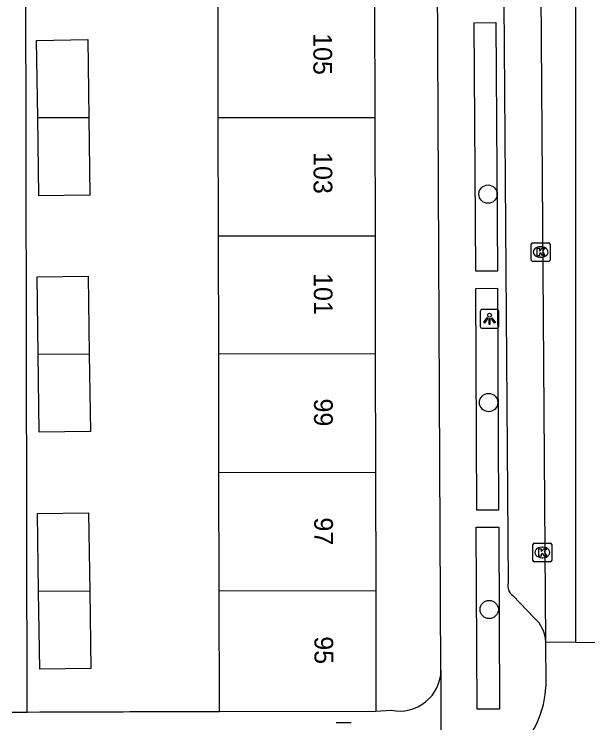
# Model space of a CAD drawing. Extents: x 160732 to 162105, y 387428 to 388479.
# Drawn here: x 161271.76 to 161302.41, y 388275.43 to 388313.31 of the extents above; entities that cross this region are included whole.
import ezdxf

# ---------------------------------------------------------------- set-up
doc = ezdxf.new("R2010")
doc.units = 0
for name, color, linetype in [('IMGEO_Boom', 7, 'Continuous'), ('IMGEO_Kolk', 7, 'Continuous'), ('IMGEO_Lichtpunt', 7, 'Continuous'), ('IMGEO_Muur', 7, 'Continuous'), ('IMGEO_Pand', 7, 'Continuous'), ('IMGEO_Pand_nummerreeks', 7, 'Continuous'), ('IMGEO_Rijbaan_lokaal_gesloten', 7, 'Continuous'), ('IMGEO_Rijbaan_lokaal_open', 7, 'Continuous'), ('IMGEO_Voetpad_open', 7, 'Continuous')]:
    doc.layers.add(name, color=color, linetype=linetype)

msp = doc.modelspace()

# ---------------------------------------------------------------- linework, layer by layer
at = {"layer": 'IMGEO_Boom'}
for centre in [(161297.082, 388303.692), (161297.112, 388292.551), (161297.142, 388281.487)]:
    msp.add_circle(centre, 0.489, dxfattribs=at)
at = {"layer": 'IMGEO_Kolk'}
for p, q in [((161299.467, 388301.097), (161300.319, 388301.097)), ((161299.392, 388300.171), (161299.392, 388301.023)), ((161299.88, 388300.877), (161299.905, 388300.877)), ((161300.393, 388301.023), (161300.393, 388300.171)), ((161299.903, 388300.317), (161299.878, 388300.317)), ((161300.319, 388300.097), (161299.467, 388300.097)), ((161299.481, 388284.11), (161299.481, 388284.962)), ((161299.556, 388285.036), (161300.408, 388285.036)), ((161299.969, 388284.816), (161299.994, 388284.816)), ((161300.482, 388284.962), (161300.482, 388284.11)), ((161300.408, 388284.036), (161299.556, 388284.036)), ((161299.992, 388284.256), (161299.967, 388284.256))]:
    msp.add_line(p, q, dxfattribs=at)
for points in [[(161299.467, 388301.097), (161300.319, 388301.097)], [(161299.392, 388300.171), (161299.392, 388301.023)], [(161299.713, 388300.797), (161299.836, 388300.797), (161299.836, 388300.646), (161299.966, 388300.797), (161300.13, 388300.797), (161299.984, 388300.646), (161300.137, 388300.397), (161299.985, 388300.397), (161299.9, 388300.561), (161299.836, 388300.494), (161299.836, 388300.397), (161299.713, 388300.397), (161299.713, 388300.797)], [(161300.393, 388301.023), (161300.393, 388300.171)], [(161300.319, 388300.097), (161299.467, 388300.097)], [(161299.481, 388284.11), (161299.481, 388284.962)], [(161299.556, 388285.036), (161300.408, 388285.036)], [(161300.482, 388284.962), (161300.482, 388284.11)], [(161299.802, 388284.736), (161299.925, 388284.736), (161299.925, 388284.585), (161300.055, 388284.736), (161300.219, 388284.736), (161300.073, 388284.585), (161300.226, 388284.336), (161300.074, 388284.336), (161299.989, 388284.5), (161299.925, 388284.433), (161299.925, 388284.336), (161299.802, 388284.336), (161299.802, 388284.736)], [(161300.408, 388284.036), (161299.556, 388284.036)]]:
    msp.add_lwpolyline(points, dxfattribs=at)
for centre, start, end in [((161299.469, 388301.021), 91.552, 178.448), ((161299.469, 388301.021), 91.552, 178.448), ((161300.317, 388301.021), 1.552, 88.448), ((161300.317, 388301.021), 1.552, 88.448), ((161299.469, 388300.173), 181.552, 268.448), ((161299.469, 388300.173), 181.552, 268.448), ((161300.317, 388300.173), 271.552, 358.448), ((161300.317, 388300.173), 271.552, 358.448), ((161299.558, 388284.96), 91.552, 178.448), ((161299.558, 388284.96), 91.552, 178.448), ((161300.406, 388284.96), 1.552, 88.448), ((161300.406, 388284.96), 1.552, 88.448), ((161299.558, 388284.112), 181.552, 268.448), ((161299.558, 388284.112), 181.552, 268.448), ((161300.406, 388284.112), 271.552, 358.448), ((161300.406, 388284.112), 271.552, 358.448)]:
    msp.add_arc(centre, 0.0765, start, end, dxfattribs=at)
for centre, major_axis, ratio, start_param, end_param in [((161299.879, 388300.597), (-0.387, 0.002), 0.722429, 4.712389, 7.853982), ((161299.904, 388300.597), (-0.39, 0.002), 0.717154, 1.570796, 4.712389), ((161299.968, 388284.536), (-0.387, 0.002), 0.722429, 4.712389, 7.853982), ((161299.993, 388284.536), (-0.39, 0.002), 0.717154, 1.570796, 4.712389)]:
    msp.add_ellipse(centre, major_axis=major_axis, ratio=ratio, start_param=start_param, end_param=end_param, dxfattribs=at)
at = {"layer": 'IMGEO_Lichtpunt'}
for p, q in [((161296.661, 388297.425), (161296.661, 388296.618)), ((161296.661, 388297.425), (161296.661, 388296.618)), ((161297.563, 388297.52), (161296.755, 388297.52)), ((161297.563, 388297.52), (161296.755, 388297.52)), ((161297.657, 388296.618), (161297.657, 388297.425)), ((161297.657, 388296.618), (161297.657, 388297.425)), ((161296.755, 388296.524), (161297.563, 388296.524)), ((161296.755, 388296.524), (161297.563, 388296.524)), ((161289.773, 388275.428), (161288.965, 388275.428)), ((161289.773, 388275.428), (161288.965, 388275.428))]:
    msp.add_line(p, q, dxfattribs=at)
for points in [[(161297.035, 388297.089), (161297.074, 388297.061), (161296.886, 388296.799), (161296.848, 388296.826), (161297.035, 388297.089)], [(161297.137, 388297.041), (161297.184, 388297.041), (161297.184, 388296.719), (161297.137, 388296.719), (161297.137, 388297.041)], [(161297.247, 388297.061), (161297.285, 388297.088), (161297.472, 388296.826), (161297.433, 388296.798), (161297.247, 388297.061)]]:
    msp.add_lwpolyline(points, dxfattribs=at)
msp.add_circle((161297.16, 388297.223), 0.0994, dxfattribs=at)
for centre, start, end in [((161296.755, 388297.425), 90, 180), ((161296.755, 388297.425), 90, 180), ((161297.563, 388297.425), 0, 90), ((161297.563, 388297.425), 0, 90), ((161296.755, 388296.618), 180, 270), ((161296.755, 388296.618), 180, 270), ((161297.563, 388296.618), 270, 0), ((161297.563, 388296.618), 270, 360)]:
    msp.add_arc(centre, 0.0946, start, end, dxfattribs=at)
at = {"layer": 'IMGEO_Muur'}
msp.add_lwpolyline([(161282.728, 388276.04), (161273.133, 388276.006)], dxfattribs=at)
at = {"layer": 'IMGEO_Pand'}
for points in [[(161282.667, 388307.779), (161282.654, 388314.101)], [(161291.021, 388314.095), (161291.033, 388307.775)], [(161273.018, 388307.784), (161272.96, 388311.913), (161275.692, 388311.951), (161275.751, 388307.782)], [(161273.018, 388307.784), (161275.751, 388307.782)], [(161275.751, 388307.782), (161275.809, 388303.637), (161273.077, 388303.599), (161273.018, 388307.784)], [(161291.033, 388307.775), (161282.667, 388307.779)], [(161282.679, 388301.46), (161282.667, 388307.779)], [(161291.033, 388307.775), (161291.045, 388301.47)], [(161282.679, 388301.46), (161291.045, 388301.47)], [(161282.691, 388295.141), (161282.679, 388301.46)], [(161291.045, 388301.47), (161291.058, 388295.155)], [(161273.042, 388295.125), (161272.984, 388299.275), (161275.716, 388299.313), (161275.775, 388295.129)], [(161275.775, 388295.129), (161273.042, 388295.125)], [(161275.775, 388295.129), (161275.833, 388290.999), (161273.101, 388290.961), (161273.042, 388295.125)], [(161291.058, 388295.155), (161282.691, 388295.141)], [(161282.703, 388288.811), (161282.691, 388295.141)], [(161291.058, 388295.155), (161291.07, 388288.83)], [(161282.703, 388288.811), (161291.07, 388288.83)], [(161282.716, 388282.482), (161282.703, 388288.811)], [(161291.07, 388288.83), (161291.082, 388282.505)], [(161273.068, 388282.455), (161273.009, 388286.616), (161275.741, 388286.654), (161275.8, 388282.463)], [(161282.716, 388282.482), (161291.082, 388282.505)], [(161291.082, 388282.505), (161291.094, 388276.056)], [(161275.8, 388282.463), (161273.068, 388282.455)], [(161275.8, 388282.463), (161275.858, 388278.34), (161273.126, 388278.302), (161273.068, 388282.455)], [(161282.728, 388276.04), (161282.716, 388282.482)], [(161282.728, 388276.04), (161291.094, 388276.056)]]:
    msp.add_lwpolyline(points, dxfattribs=at)
at = {"layer": 'IMGEO_Rijbaan_lokaal_gesloten'}
for points in [[(161300.169, 388279.744), (161299.889, 388319.391)], [(161301.769, 388279.72), (161301.769, 388319.455)], [(161301.769, 388279.72), (161300.169, 388279.744)], [(161305.106, 388279.671), (161301.769, 388279.72)]]:
    msp.add_lwpolyline(points, dxfattribs=at)
at = {"layer": 'IMGEO_Rijbaan_lokaal_open'}
msp.add_lwpolyline([(161300.189, 388277.497), (161300.169, 388279.744)], dxfattribs=at)
msp.add_arc((161294.678, 388277.722), 5.516, 269.0057, 357.6617, dxfattribs=at)
at = {"layer": 'IMGEO_Voetpad_open'}
for points in [[(161272.455, 388276.005), (161272.375, 388325.514)], [(161294.566, 388278.247), (161294.346, 388322.647)], [(161299.373, 388318.176), (161298.162, 388317.022), (161297.902, 388316.356), (161298.157, 388282.911)], [(161296.424, 388299.569), (161296.345, 388312.858), (161297.504, 388312.865), (161297.583, 388299.576), (161296.424, 388299.569)], [(161296.422, 388298.652), (161297.58, 388298.657), (161297.634, 388286.803), (161296.476, 388286.798), (161296.422, 388298.652)], [(161296.454, 388285.885), (161297.651, 388285.891), (161297.7, 388276.159), (161296.503, 388276.153), (161296.454, 388285.885)], [(161298.408, 388282.229), (161299.552, 388281.035)], [(161294.582, 388272.207), (161294.569, 388278.198), (161294.566, 388278.247)], [(161291.094, 388276.056), (161291.908, 388276.102)], [(161271.654, 388276.004), (161272.455, 388276.005)], [(161272.455, 388276.005), (161282.728, 388276.04)]]:
    msp.add_lwpolyline(points, dxfattribs=at)
for centre, radius, start, end in [((161298.787, 388282.756), 0.649, 166.1756, 234.2352), ((161298.413, 388279.698), 1.756, 1.5084, 49.5801), ((161292.354, 388278.269), 2.212, 258.3674, 359.4395)]:
    msp.add_arc(centre, radius, start, end, dxfattribs=at)

# ---------------------------------------------------------------- texts
at = {"layer": 'IMGEO_Pand_nummerreeks'}
for s, p in [('105', (161287.745, 388312.297)), ('103', (161287.757, 388305.94)), ('101', (161287.77, 388299.47)), ('99', (161287.782, 388292.767)), ('97', (161287.794, 388286.41)), ('95', (161287.806, 388280.054))]:
    msp.add_text(s, height=1, rotation=270.1095, dxfattribs=at).set_placement(p)

doc.saveas('drawing.dxf')
